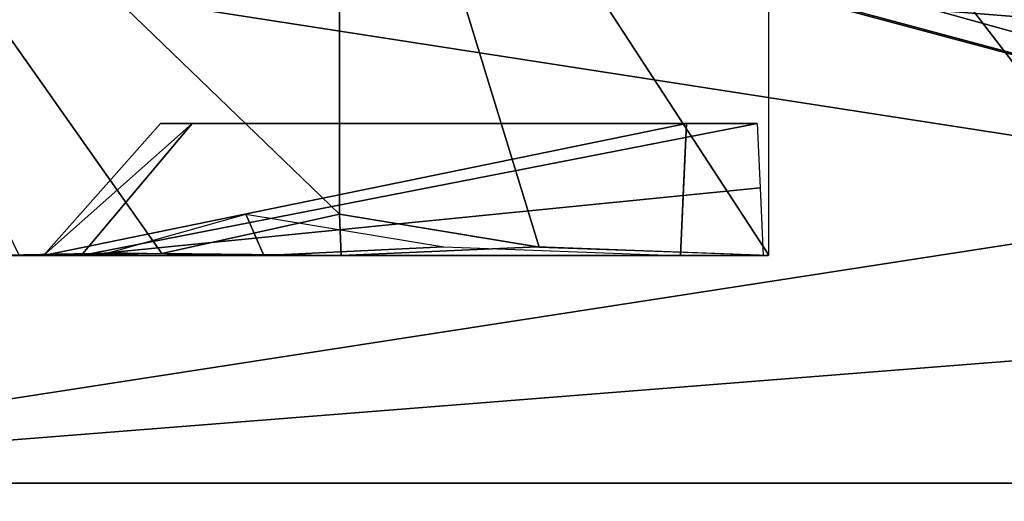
# Model space of a CAD drawing. Header units: inches. Extents: x -9.7 to 9.7, y -1.6 to 4.3.
# Tile 498 of 656: x -3.7565 to -3.6071, y -1.0793 to -1.0062. Entities that reach past the tile are written whole.
import ezdxf

# ---------------------------------------------------------------- set-up
doc = ezdxf.new("R2010")
doc.units = ezdxf.units.IN
doc.header["$LTSCALE"] = 101.851852
doc.header["$MEASUREMENT"] = 0
for name, color, linetype in [('1203', 7, 'CONTINUOUS'), ('1395', 7, 'CONTINUOUS'), ('2425', 7, 'CONTINUOUS'), ('2434', 7, 'CONTINUOUS'), ('3539', 7, 'CONTINUOUS'), ('4203', 7, 'CONTINUOUS'), ('4208', 7, 'CONTINUOUS'), ('5135', 7, 'CONTINUOUS'), ('5493', 7, 'CONTINUOUS'), ('5503', 7, 'CONTINUOUS'), ('6795', 7, 'CONTINUOUS'), ('7175', 7, 'CONTINUOUS'), ('7176', 7, 'CONTINUOUS'), ('7185', 7, 'CONTINUOUS'), ('7186', 7, 'CONTINUOUS'), ('8603', 7, 'CONTINUOUS'), ('8604', 7, 'CONTINUOUS'), ('8605', 7, 'CONTINUOUS'), ('8606', 7, 'CONTINUOUS'), ('9839', 7, 'CONTINUOUS'), ('9844', 7, 'CONTINUOUS')]:
    doc.layers.add(name, color=color, linetype=linetype)

msp = doc.modelspace()

# ---------------------------------------------------------------- linework, layer by layer
at = {"layer": '1203', "linetype": 'CONTINUOUS'}
for points in [[(-8.57837, -1.57343, 14.00775), (8.57837, -1.57343, 14.00775), (-8.52935, -0.63817, 13.95874), (-8.57837, -1.57343, 14.00775)], [(-8.52935, -0.63817, 13.95874), (8.57837, -1.57343, 14.00775), (-7.12257, -0.63817, 13.95874), (-8.52935, -0.63817, 13.95874)], [(-7.12257, -0.63817, 13.95874), (8.57837, -1.57343, 14.00775), (-6.87743, -0.63817, 13.95874), (-7.12257, -0.63817, 13.95874)], [(-6.87743, -0.63817, 13.95874), (8.57837, -1.57343, 14.00775), (-6.10307, -0.63817, 13.95874), (-6.87743, -0.63817, 13.95874)], [(-6.10307, -0.63817, 13.95874), (8.57837, -1.57343, 14.00775), (-5.89693, -0.63817, 13.95874), (-6.10307, -0.63817, 13.95874)], [(-5.89693, -0.63817, 13.95874), (8.57837, -1.57343, 14.00775), (-5.12257, -0.63817, 13.95874), (-5.89693, -0.63817, 13.95874)], [(-5.12257, -0.63817, 13.95874), (8.57837, -1.57343, 14.00775), (-4.87743, -0.63817, 13.95874), (-5.12257, -0.63817, 13.95874)], [(-4.87743, -0.63817, 13.95874), (8.57837, -1.57343, 14.00775), (-4.10307, -0.63817, 13.95874), (-4.87743, -0.63817, 13.95874)], [(8.57837, -1.57343, 14.00775), (-3.89693, -0.63817, 13.95874), (-4.10307, -0.63817, 13.95874), (8.57837, -1.57343, 14.00775)], [(-3.12257, -0.63817, 13.95874), (-3.89693, -0.63817, 13.95874), (8.57837, -1.57343, 14.00775), (-3.12257, -0.63817, 13.95874)]]:
    msp.add_3dface(points, dxfattribs=at)
at = {"layer": '1395', "linetype": 'CONTINUOUS'}
for points in [[(-3.17481, -1.57343, 4.95375), (-3.1258, -0.63817, 4.90474), (-3.8937, -0.63817, 4.90474), (-3.17481, -1.57343, 4.95375)], [(-3.84469, -1.57343, 4.95375), (-3.17481, -1.57343, 4.95375), (-3.8937, -0.63817, 4.90474), (-3.84469, -1.57343, 4.95375)]]:
    msp.add_3dface(points, dxfattribs=at)
at = {"layer": '2425', "linetype": 'CONTINUOUS'}
for points in [[(-3.84548, -0.98664, 5.9087), (-3.25904, -0.98664, 5.9087), (-3.84077, -1.07657, 5.90399), (-3.84548, -0.98664, 5.9087)], [(-3.84077, -1.07657, 5.90399), (-3.25904, -0.98664, 5.9087), (-3.26204, -1.03082, 5.90639), (-3.84077, -1.07657, 5.90399)], [(-3.2651, -1.07657, 5.90399), (-3.84077, -1.07657, 5.90399), (-3.26204, -1.03082, 5.90639), (-3.2651, -1.07657, 5.90399)]]:
    msp.add_3dface(points, dxfattribs=at)
at = {"layer": '2434', "linetype": 'CONTINUOUS'}
for points in [[(-3.84077, -1.07657, 12.85601), (-3.2651, -1.07657, 12.85601), (-3.84548, -0.98664, 12.8513), (-3.84077, -1.07657, 12.85601)], [(-3.84548, -0.98664, 12.8513), (-3.2651, -1.07657, 12.85601), (-3.26219, -1.03307, 12.85373), (-3.84548, -0.98664, 12.8513)], [(-3.25904, -0.98664, 12.8513), (-3.84548, -0.98664, 12.8513), (-3.26219, -1.03307, 12.85373), (-3.25904, -0.98664, 12.8513)]]:
    msp.add_3dface(points, dxfattribs=at)
at = {"layer": '3539', "linetype": 'CONTINUOUS'}
for points in [[(-3.8937, -0.63817, 13.85526), (-3.1258, -0.63817, 13.85526), (-3.84469, -1.57343, 13.80625), (-3.8937, -0.63817, 13.85526)], [(-3.1258, -0.63817, 13.85526), (-3.17481, -1.57343, 13.80625), (-3.84469, -1.57343, 13.80625), (-3.1258, -0.63817, 13.85526)]]:
    msp.add_3dface(points, dxfattribs=at)
at = {"layer": '4203', "linetype": 'CONTINUOUS'}
for points in [[(-1.93717, -0.62139, -4.57786), (-1.89693, -0.63817, -4.57874), (-8.57837, -1.57343, -4.62775), (-1.93717, -0.62139, -4.57786)], [(-2.10307, -0.63817, -4.57874), (-1.93717, -0.62139, -4.57786), (-8.57837, -1.57343, -4.62775), (-2.10307, -0.63817, -4.57874)], [(-2.91767, -0.62139, -4.57786), (-2.87743, -0.63817, -4.57874), (-8.57837, -1.57343, -4.62775), (-2.91767, -0.62139, -4.57786)], [(-3.12257, -0.63817, -4.57874), (-2.91767, -0.62139, -4.57786), (-8.57837, -1.57343, -4.62775), (-3.12257, -0.63817, -4.57874)], [(5.12257, -0.63817, -4.57874), (5.89693, -0.63817, -4.57874), (-8.57837, -1.57343, -4.62775), (5.12257, -0.63817, -4.57874)], [(-8.57837, -1.57343, -4.62775), (5.89693, -0.63817, -4.57874), (6.10307, -0.63817, -4.57874), (-8.57837, -1.57343, -4.62775)], [(4.87743, -0.63817, -4.57874), (5.12257, -0.63817, -4.57874), (-8.57837, -1.57343, -4.62775), (4.87743, -0.63817, -4.57874)], [(4.10307, -0.63817, -4.57874), (4.87743, -0.63817, -4.57874), (-8.57837, -1.57343, -4.62775), (4.10307, -0.63817, -4.57874)], [(3.89693, -0.63817, -4.57874), (4.10307, -0.63817, -4.57874), (-8.57837, -1.57343, -4.62775), (3.89693, -0.63817, -4.57874)], [(3.12257, -0.63817, -4.57874), (3.89693, -0.63817, -4.57874), (-8.57837, -1.57343, -4.62775), (3.12257, -0.63817, -4.57874)], [(2.87743, -0.63817, -4.57874), (3.12257, -0.63817, -4.57874), (-8.57837, -1.57343, -4.62775), (2.87743, -0.63817, -4.57874)], [(2.10307, -0.63817, -4.57874), (2.87743, -0.63817, -4.57874), (-8.57837, -1.57343, -4.62775), (2.10307, -0.63817, -4.57874)], [(1.89693, -0.63817, -4.57874), (2.10307, -0.63817, -4.57874), (-8.57837, -1.57343, -4.62775), (1.89693, -0.63817, -4.57874)], [(-1.89693, -0.63817, -4.57874), (1.89693, -0.63817, -4.57874), (-8.57837, -1.57343, -4.62775), (-1.89693, -0.63817, -4.57874)], [(-2.87743, -0.63817, -4.57874), (-2.10307, -0.63817, -4.57874), (-8.57837, -1.57343, -4.62775), (-2.87743, -0.63817, -4.57874)], [(-3.89693, -0.63817, -4.57874), (-3.12257, -0.63817, -4.57874), (-8.57837, -1.57343, -4.62775), (-3.89693, -0.63817, -4.57874)], [(8.57837, -1.57343, -4.62775), (-8.57837, -1.57343, -4.62775), (8.52935, -0.63817, -4.57874), (8.57837, -1.57343, -4.62775)], [(8.52935, -0.63817, -4.57874), (-8.57837, -1.57343, -4.62775), (7.12257, -0.63817, -4.57874), (8.52935, -0.63817, -4.57874)], [(7.12257, -0.63817, -4.57874), (-8.57837, -1.57343, -4.62775), (6.87743, -0.63817, -4.57874), (7.12257, -0.63817, -4.57874)], [(6.87743, -0.63817, -4.57874), (-8.57837, -1.57343, -4.62775), (6.10307, -0.63817, -4.57874), (6.87743, -0.63817, -4.57874)]]:
    msp.add_3dface(points, dxfattribs=at)
at = {"layer": '4208', "linetype": 'CONTINUOUS'}
for points in [[(-3.17481, -1.57343, -4.42625), (-3.1258, -0.63817, -4.47526), (-3.8937, -0.63817, -4.47526), (-3.17481, -1.57343, -4.42625)], [(-3.84469, -1.57343, -4.42625), (-3.17481, -1.57343, -4.42625), (-3.8937, -0.63817, -4.47526), (-3.84469, -1.57343, -4.42625)]]:
    msp.add_3dface(points, dxfattribs=at)
at = {"layer": '5135', "linetype": 'CONTINUOUS'}
for points in [[(-8.57837, -1.57343, 4.62775), (8.57837, -1.57343, 4.62775), (-8.52935, -0.63817, 4.57874), (-8.57837, -1.57343, 4.62775)], [(-8.52935, -0.63817, 4.57874), (8.57837, -1.57343, 4.62775), (-7.12257, -0.63817, 4.57874), (-8.52935, -0.63817, 4.57874)], [(-7.12257, -0.63817, 4.57874), (8.57837, -1.57343, 4.62775), (-6.87743, -0.63817, 4.57874), (-7.12257, -0.63817, 4.57874)], [(-6.87743, -0.63817, 4.57874), (8.57837, -1.57343, 4.62775), (-6.10307, -0.63817, 4.57874), (-6.87743, -0.63817, 4.57874)], [(-6.10307, -0.63817, 4.57874), (8.57837, -1.57343, 4.62775), (-5.89693, -0.63817, 4.57874), (-6.10307, -0.63817, 4.57874)], [(-5.89693, -0.63817, 4.57874), (8.57837, -1.57343, 4.62775), (-5.12257, -0.63817, 4.57874), (-5.89693, -0.63817, 4.57874)], [(-5.12257, -0.63817, 4.57874), (8.57837, -1.57343, 4.62775), (-4.87743, -0.63817, 4.57874), (-5.12257, -0.63817, 4.57874)], [(-4.87743, -0.63817, 4.57874), (8.57837, -1.57343, 4.62775), (-4.10307, -0.63817, 4.57874), (-4.87743, -0.63817, 4.57874)], [(8.57837, -1.57343, 4.62775), (-3.89693, -0.63817, 4.57874), (-4.10307, -0.63817, 4.57874), (8.57837, -1.57343, 4.62775)], [(-3.12257, -0.63817, 4.57874), (-3.89693, -0.63817, 4.57874), (8.57837, -1.57343, 4.62775), (-3.12257, -0.63817, 4.57874)]]:
    msp.add_3dface(points, dxfattribs=at)
at = {"layer": '5493', "linetype": 'CONTINUOUS'}
for points in [[(-3.84548, -0.98664, -3.4713), (-3.25904, -0.98664, -3.4713), (-3.84077, -1.07657, -3.47601), (-3.84548, -0.98664, -3.4713)], [(-3.84077, -1.07657, -3.47601), (-3.25904, -0.98664, -3.4713), (-3.26204, -1.03082, -3.47361), (-3.84077, -1.07657, -3.47601)], [(-3.2651, -1.07657, -3.47601), (-3.84077, -1.07657, -3.47601), (-3.26204, -1.03082, -3.47361), (-3.2651, -1.07657, -3.47601)]]:
    msp.add_3dface(points, dxfattribs=at)
at = {"layer": '5503', "linetype": 'CONTINUOUS'}
for points in [[(-3.84077, -1.07657, 3.47601), (-3.2651, -1.07657, 3.47601), (-3.84548, -0.98664, 3.4713), (-3.84077, -1.07657, 3.47601)], [(-3.84548, -0.98664, 3.4713), (-3.2651, -1.07657, 3.47601), (-3.26219, -1.03307, 3.47373), (-3.84548, -0.98664, 3.4713)], [(-3.25904, -0.98664, 3.4713), (-3.84548, -0.98664, 3.4713), (-3.26219, -1.03307, 3.47373), (-3.25904, -0.98664, 3.4713)]]:
    msp.add_3dface(points, dxfattribs=at)
at = {"layer": '6795', "linetype": 'CONTINUOUS'}
for points in [[(-3.8937, -0.63817, 4.47526), (-3.1258, -0.63817, 4.47526), (-3.84469, -1.57343, 4.42625), (-3.8937, -0.63817, 4.47526)], [(-3.1258, -0.63817, 4.47526), (-3.17481, -1.57343, 4.42625), (-3.84469, -1.57343, 4.42625), (-3.1258, -0.63817, 4.47526)]]:
    msp.add_3dface(points, dxfattribs=at)
at = {"layer": '7175', "color": 7, "linetype": 'CONTINUOUS', "true_color": 0x969696}
for points in [[(-3.73515, -1.022, 19.35238), (-3.65532, -1.022, 19.28389), (-3.73035, -1.022, 19.45745), (-3.73515, -1.022, 19.35238)], [(-3.65532, -1.022, 19.28389), (-3.6944, -1.022, 19.38213), (-3.73035, -1.022, 19.45745), (-3.65532, -1.022, 19.28389)], [(-3.6944, -1.022, 19.38213), (-3.69249, -1.022, 19.42411), (-3.73035, -1.022, 19.45745), (-3.6944, -1.022, 19.38213)], [(-3.69249, -1.022, 19.42411), (-3.65769, -1.022, 19.42253), (-3.73035, -1.022, 19.45745), (-3.69249, -1.022, 19.42411)], [(-3.65769, -1.022, 19.42253), (-3.64885, -1.022, 19.42572), (-3.73035, -1.022, 19.45745), (-3.65769, -1.022, 19.42253)], [(-3.64885, -1.022, 19.42572), (-3.64463, -1.022, 19.51838), (-3.73035, -1.022, 19.45745), (-3.64885, -1.022, 19.42572)], [(-3.65961, -1.022, 19.38054), (-3.6944, -1.022, 19.38213), (-3.65532, -1.022, 19.28389), (-3.65961, -1.022, 19.38054)], [(-3.6511, -1.022, 19.37655), (-3.65961, -1.022, 19.38054), (-3.65532, -1.022, 19.28389), (-3.6511, -1.022, 19.37655)]]:
    msp.add_3dface(points, dxfattribs=at)
at = {"layer": '7176', "color": 7, "linetype": 'CONTINUOUS', "true_color": 0x969696}
for points in [[(-3.75294, -1.042, 19.34315), (-3.73035, -1.022, 19.45745), (-3.74723, -1.042, 19.46826), (-3.75294, -1.042, 19.34315)], [(-3.73515, -1.022, 19.35238), (-3.73035, -1.022, 19.45745), (-3.75294, -1.042, 19.34315), (-3.73515, -1.022, 19.35238)], [(-3.65625, -1.042, 19.26353), (-3.65532, -1.022, 19.28389), (-3.75294, -1.042, 19.34315), (-3.65625, -1.042, 19.26353)], [(-3.65532, -1.022, 19.28389), (-3.73515, -1.022, 19.35238), (-3.75294, -1.042, 19.34315), (-3.65532, -1.022, 19.28389)], [(-3.74723, -1.042, 19.46826), (-3.64463, -1.022, 19.51838), (-3.64417, -1.03173, 19.5283), (-3.74723, -1.042, 19.46826)], [(-3.73035, -1.022, 19.45745), (-3.64463, -1.022, 19.51838), (-3.74723, -1.042, 19.46826), (-3.73035, -1.022, 19.45745)], [(-3.65532, -1.022, 19.28389), (-3.65625, -1.042, 19.26353), (-3.65577, -1.03173, 19.27397), (-3.65532, -1.022, 19.28389)], [(-3.6437, -1.042, 19.53875), (-3.74723, -1.042, 19.46826), (-3.64417, -1.03173, 19.5283), (-3.6437, -1.042, 19.53875)]]:
    msp.add_3dface(points, dxfattribs=at)
at = {"layer": '7185', "color": 7, "linetype": 'CONTINUOUS', "true_color": 0x969696}
for points in [[(-3.64286, -1.04196, 19.55723), (-3.708, -0.942, 19.5602), (-3.67772, -1.04074, 19.55882), (-3.64286, -1.04196, 19.55723)], [(-3.64286, -0.982, 19.55723), (-3.708, -0.942, 19.5602), (-3.64286, -1.04196, 19.55723), (-3.64286, -0.982, 19.55723)], [(-3.708, -0.942, 19.5602), (-3.708, -1.03577, 19.5602), (-3.67772, -1.04074, 19.55882), (-3.708, -0.942, 19.5602)]]:
    msp.add_3dface(points, dxfattribs=at)
at = {"layer": '7186', "color": 7, "linetype": 'CONTINUOUS', "true_color": 0x969696}
for points in [[(-3.73496, -1.04174, 19.51806), (-3.80523, -0.942, 19.40822), (-3.75662, -1.042, 19.48421), (-3.73496, -1.04174, 19.51806)], [(-3.708, -1.03577, 19.5602), (-3.80523, -0.942, 19.40822), (-3.73496, -1.04174, 19.51806), (-3.708, -1.03577, 19.5602)], [(-3.708, -0.942, 19.5602), (-3.80523, -0.942, 19.40822), (-3.708, -1.03577, 19.5602), (-3.708, -0.942, 19.5602)]]:
    msp.add_3dface(points, dxfattribs=at)
at = {"layer": '8603', "color": 7, "linetype": 'CONTINUOUS', "true_color": 0x969696}
for points in [[(-3.71949, -1.042, 14.27556), (-3.75293, -1.042, 14.34314), (-3.76374, -1.042, 14.32812), (-3.71949, -1.042, 14.27556)], [(-3.75293, -1.042, 14.34314), (-3.75662, -1.042, 14.48421), (-3.76374, -1.042, 14.32812), (-3.75293, -1.042, 14.34314)], [(-3.74722, -1.042, 14.46827), (-3.75662, -1.042, 14.48421), (-3.75293, -1.042, 14.34314), (-3.74722, -1.042, 14.46827)], [(-3.70777, -1.042, 14.53253), (-3.75662, -1.042, 14.48421), (-3.74722, -1.042, 14.46827), (-3.70777, -1.042, 14.53253)], [(-3.657, -1.042, 14.24706), (-3.75293, -1.042, 14.34314), (-3.71949, -1.042, 14.27556), (-3.657, -1.042, 14.24706)], [(-3.65625, -1.042, 14.26353), (-3.75293, -1.042, 14.34314), (-3.657, -1.042, 14.24706), (-3.65625, -1.042, 14.26353)], [(-3.6437, -1.042, 14.53875), (-3.70777, -1.042, 14.53253), (-3.74722, -1.042, 14.46827), (-3.6437, -1.042, 14.53875)], [(-3.64295, -1.042, 14.55522), (-3.70777, -1.042, 14.53253), (-3.6437, -1.042, 14.53875), (-3.64295, -1.042, 14.55522)]]:
    msp.add_3dface(points, dxfattribs=at)
at = {"layer": '8604', "color": 7, "linetype": 'CONTINUOUS', "true_color": 0x969696}
for points in [[(-3.73515, -1.022, 14.35238), (-3.65532, -1.022, 14.28389), (-3.73035, -1.022, 14.45745), (-3.73515, -1.022, 14.35238)], [(-3.65532, -1.022, 14.28389), (-3.6944, -1.022, 14.38213), (-3.73035, -1.022, 14.45745), (-3.65532, -1.022, 14.28389)], [(-3.6944, -1.022, 14.38213), (-3.69249, -1.022, 14.42411), (-3.73035, -1.022, 14.45745), (-3.6944, -1.022, 14.38213)], [(-3.69249, -1.022, 14.42411), (-3.65769, -1.022, 14.42253), (-3.73035, -1.022, 14.45745), (-3.69249, -1.022, 14.42411)], [(-3.65769, -1.022, 14.42253), (-3.64885, -1.022, 14.42572), (-3.73035, -1.022, 14.45745), (-3.65769, -1.022, 14.42253)], [(-3.64885, -1.022, 14.42572), (-3.64463, -1.022, 14.51838), (-3.73035, -1.022, 14.45745), (-3.64885, -1.022, 14.42572)], [(-3.65961, -1.022, 14.38054), (-3.6944, -1.022, 14.38213), (-3.65532, -1.022, 14.28389), (-3.65961, -1.022, 14.38054)], [(-3.6511, -1.022, 14.37655), (-3.65961, -1.022, 14.38054), (-3.65532, -1.022, 14.28389), (-3.6511, -1.022, 14.37655)]]:
    msp.add_3dface(points, dxfattribs=at)
at = {"layer": '8605', "color": 7, "linetype": 'CONTINUOUS', "true_color": 0x969696}
for points in [[(-3.72224, -1.03577, 14.24802), (-3.71949, -1.042, 14.27556), (-3.74307, -1.0416, 14.28823), (-3.72224, -1.03577, 14.24802)], [(-3.73496, -1.04174, 14.51806), (-3.70777, -1.042, 14.53253), (-3.708, -1.03577, 14.5602), (-3.73496, -1.04174, 14.51806)], [(-3.69219, -1.04073, 14.24664), (-3.71949, -1.042, 14.27556), (-3.72224, -1.03577, 14.24802), (-3.69219, -1.04073, 14.24664)], [(-3.708, -1.03577, 14.5602), (-3.70777, -1.042, 14.53253), (-3.67795, -1.04073, 14.55884), (-3.708, -1.03577, 14.5602)], [(-3.71949, -1.042, 14.27556), (-3.76374, -1.042, 14.32812), (-3.74307, -1.0416, 14.28823), (-3.71949, -1.042, 14.27556)], [(-3.657, -1.042, 14.24706), (-3.71949, -1.042, 14.27556), (-3.69219, -1.04073, 14.24664), (-3.657, -1.042, 14.24706)], [(-3.70777, -1.042, 14.53253), (-3.64295, -1.042, 14.55522), (-3.67795, -1.04073, 14.55884), (-3.70777, -1.042, 14.53253)], [(-3.75662, -1.042, 14.48421), (-3.70777, -1.042, 14.53253), (-3.73496, -1.04174, 14.51806), (-3.75662, -1.042, 14.48421)]]:
    msp.add_3dface(points, dxfattribs=at)
at = {"layer": '8606', "color": 7, "linetype": 'CONTINUOUS', "true_color": 0x969696}
for points in [[(-3.75293, -1.042, 14.34314), (-3.73515, -1.022, 14.35238), (-3.73035, -1.022, 14.45745), (-3.75293, -1.042, 14.34314)], [(-3.74722, -1.042, 14.46827), (-3.75293, -1.042, 14.34314), (-3.73035, -1.022, 14.45745), (-3.74722, -1.042, 14.46827)], [(-3.75293, -1.042, 14.34314), (-3.65532, -1.022, 14.28389), (-3.73515, -1.022, 14.35238), (-3.75293, -1.042, 14.34314)], [(-3.75293, -1.042, 14.34314), (-3.65625, -1.042, 14.26353), (-3.65532, -1.022, 14.28389), (-3.75293, -1.042, 14.34314)], [(-3.74722, -1.042, 14.46827), (-3.64463, -1.022, 14.51838), (-3.64417, -1.03173, 14.5283), (-3.74722, -1.042, 14.46827)], [(-3.64463, -1.022, 14.51838), (-3.74722, -1.042, 14.46827), (-3.73035, -1.022, 14.45745), (-3.64463, -1.022, 14.51838)], [(-3.65532, -1.022, 14.28389), (-3.65625, -1.042, 14.26353), (-3.65577, -1.03173, 14.27397), (-3.65532, -1.022, 14.28389)], [(-3.6437, -1.042, 14.53875), (-3.74722, -1.042, 14.46827), (-3.64417, -1.03173, 14.5283), (-3.6437, -1.042, 14.53875)]]:
    msp.add_3dface(points, dxfattribs=at)
at = {"layer": '9839', "linetype": 'CONTINUOUS'}
for points in [[(-3.27686, -1.09956, 22.22661), (-2.19525, -1.09956, 26.20696), (-3.74183, -0.97018, 21.87113), (-3.27686, -1.09956, 22.22661)], [(-3.74183, -0.97018, 21.87113), (-2.19525, -1.09956, 26.20696), (-2.46702, -0.97018, 26.56244), (-3.74183, -0.97018, 21.87113)]]:
    msp.add_3dface(points, dxfattribs=at)
at = {"layer": '9844', "linetype": 'CONTINUOUS'}
for points in [[(-3.85483, -0.93353, 21.45972), (-3.27686, -1.09956, 22.22661), (-3.86056, -0.94338, 21.61739), (-3.85483, -0.93353, 21.45972)], [(-3.11829, -1.1363, 22.00583), (-3.27686, -1.09956, 22.22661), (-3.85483, -0.93353, 21.45972), (-3.11829, -1.1363, 22.00583)], [(-3.80467, -0.93483, 21.41392), (-3.11829, -1.1363, 22.00583), (-3.85483, -0.93353, 21.45972), (-3.80467, -0.93483, 21.41392)], [(-3.7119, -0.94136, 21.39212), (-3.11829, -1.1363, 22.00583), (-3.80467, -0.93483, 21.41392), (-3.7119, -0.94136, 21.39212)], [(-3.57976, -0.95325, 21.40078), (-3.11829, -1.1363, 22.00583), (-3.7119, -0.94136, 21.39212), (-3.57976, -0.95325, 21.40078)], [(-3.86056, -0.94338, 21.61739), (-3.27686, -1.09956, 22.22661), (-3.81665, -0.95474, 21.73337), (-3.86056, -0.94338, 21.61739)], [(-3.27686, -1.09956, 22.22661), (-3.74183, -0.97018, 21.87113), (-3.81665, -0.95474, 21.73337), (-3.27686, -1.09956, 22.22661)]]:
    msp.add_3dface(points, dxfattribs=at)

doc.saveas('drawing.dxf')
